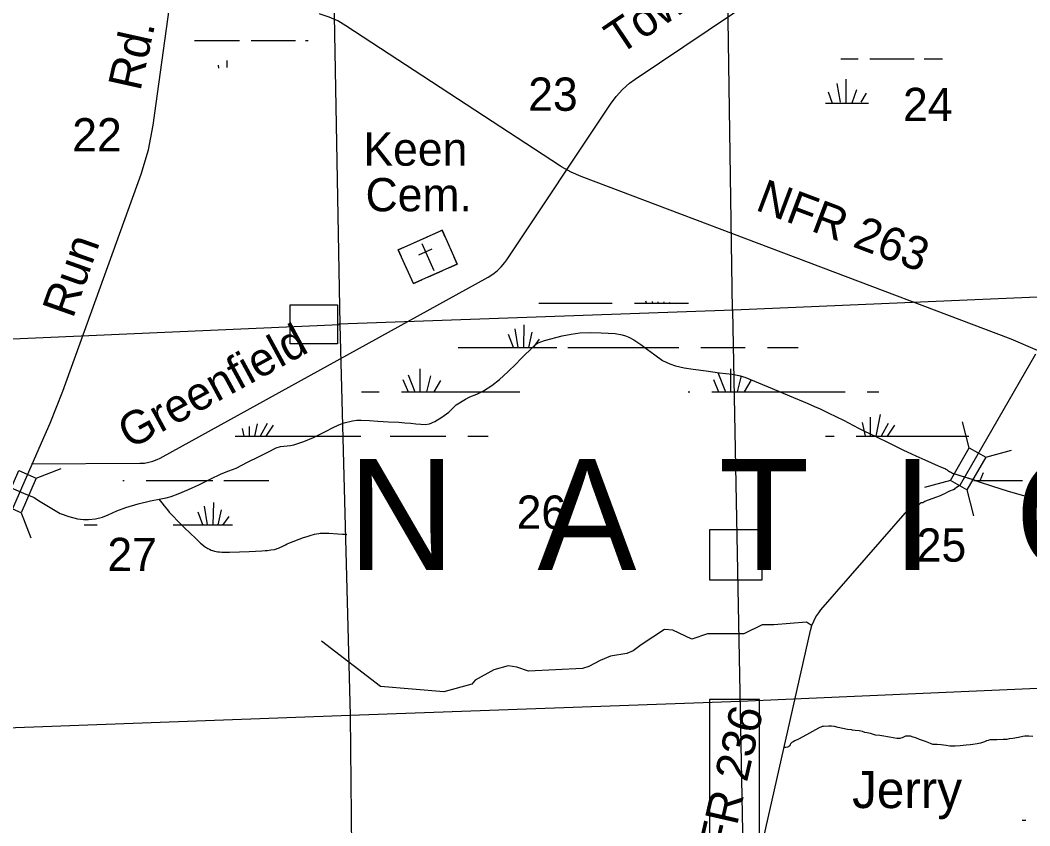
# Model space of a CAD drawing. Extents: x 2480962 to 2688785, y 277103 to 599240.
# Drawn here: x 2566050 to 2579703, y 469297 to 480188 of the extents above; entities that cross this region are included whole.
import ezdxf

# ---------------------------------------------------------------- set-up
doc = ezdxf.new("R2010")
doc.units = 0
for name, color, linetype in [('Bridges', 7, 'Continuous'), ('Culture', 7, 'Continuous'), ('Culture Text', 7, 'Continuous'), ('Level 31', 7, 'Continuous'), ('Level 44', 7, 'Continuous'), ('Local Roads Improved', 7, 'Continuous'), ('Local Roads Related Text', 7, 'Continuous'), ('Narrow River Creek and Branch and Slough', 7, 'Continuous'), ('Section Lines', 7, 'Continuous'), ('Section Numbers', 7, 'Continuous'), ('Swamps', 7, 'Continuous'), ('Swamps Text', 7, 'Continuous')]:
    doc.layers.add(name, color=color, linetype=linetype)

msp = doc.modelspace()

# ---------------------------------------------------------------- linework, layer by layer
at = {"layer": 'Bridges'}
for p, q in [((2578884.924, 474408.654), (2578791.744, 474758.496)), ((2579106.436, 474280.324), (2579456.278, 474373.504)), ((2566267.323, 473996.969), (2566604.533, 474128.731)), ((2566267.323, 473996.969), (2566604.533, 474128.731)), ((2578628.263, 473965.632), (2578278.421, 473872.451)), ((2578849.775, 473837.301), (2578942.955, 473487.459)), ((2566061.875, 473527.997), (2566193.637, 473190.786)), ((2566061.875, 473527.997), (2566193.637, 473190.786))]:
    msp.add_line(p, q, dxfattribs=at)
for points in [[(2578628.263, 473965.632), (2578884.924, 474408.654), (2579106.436, 474280.324), (2578849.775, 473837.301)], [(2565827.388, 473630.72), (2566032.836, 474099.693), (2566267.323, 473996.969), (2566061.875, 473527.997)], [(2565827.388, 473630.72), (2566032.836, 474099.693), (2566267.323, 473996.969), (2566061.875, 473527.997)]]:
    msp.add_lwpolyline(points, close=True, dxfattribs=at)
at = {"layer": 'Culture'}
for p, q in [((2571757.271, 477347.73), (2571643.057, 477296.935)), ((2571797.907, 477256.359), (2571757.271, 477347.73)), ((2571551.686, 477256.299), (2571368.943, 477175.026)), ((2571480.633, 477169.977), (2571643.178, 476804.492)), ((2571838.543, 477164.988), (2571879.18, 477073.617)), ((2571277.572, 477134.39), (2571163.358, 477083.594)), ((2571163.358, 477083.594), (2571203.994, 476992.223)), ((2571440.057, 477015.126), (2571622.799, 477096.399)), ((2571244.631, 476900.852), (2571285.267, 476809.481)), ((2571846.238, 476840.079), (2571960.452, 476890.875)), ((2571960.452, 476890.875), (2571919.816, 476982.246)), ((2571572.125, 476718.17), (2571754.867, 476799.443)), ((2571325.904, 476718.109), (2571366.54, 476626.738)), ((2571366.54, 476626.738), (2571480.754, 476677.534))]:
    msp.add_line(p, q, dxfattribs=at)
msp.add_lwpolyline([(2571163.358, 477083.594), (2571757.271, 477347.73), (2571960.452, 476890.875), (2571366.54, 476626.738)], close=True, dxfattribs=at)
at = {"layer": 'Level 31'}
for points in [[(2569701.149, 476340.613), (2570339.513, 476340.613), (2570339.513, 475814.671), (2569701.149, 475814.671)], [(2575371.318, 472621.454), (2576084.783, 472621.454), (2576084.783, 473297.665), (2575371.318, 473297.665)], [(2575371.318, 469165.266), (2576047.232, 469165.266), (2576047.232, 471006.062), (2575371.318, 471006.062)]]:
    msp.add_lwpolyline(points, close=True, dxfattribs=at)
at = {"layer": 'Local Roads Improved'}
for p, q in [((2567849.35, 478769.54), (2568175.829, 481129.318)), ((2574366.992, 479390.709), (2576586.243, 480884.573)), ((2573357.524, 478214.941), (2570455.704, 480113.999)), ((2572630.502, 476946.563), (2574032.074, 479053.922)), ((2566625.809, 475171.115), (2567685.895, 478107.283)), ((2579450.115, 475876.863), (2573634.678, 478074.356)), ((2567941.58, 474268.85), (2572378.019, 476714.244)), ((2579808.149, 475722.592), (2579450.115, 475876.863)), ((2578764.292, 473908.77), (2579785.815, 475675.417)), ((2566453.372, 474739.071), (2566625.809, 475171.115)), ((2566336.794, 474473.051), (2566453.372, 474739.071)), ((2564737.654, 470823.938), (2566336.794, 474473.051)), ((2566201.368, 474191.077), (2567669.661, 474198.171)), ((2578284.842, 473684.661), (2578444.792, 473744.932)), ((2576877.997, 472214.671), (2578082.06, 473594.25)), ((2575868.854, 468101.264), (2576737.874, 471938.91))]:
    msp.add_line(p, q, dxfattribs=at)
for points in [[(2570455.704, 480113.999), (2570345.647, 480178.059), (2570229.497, 480230.265), (2570108.526, 480270.043), (2570099.446, 480272.473)], [(2574032.074, 479053.922), (2574108.337, 479156.509), (2574194.906, 479250.562), (2574290.832, 479335.051), (2574366.992, 479390.709)], [(2567685.895, 478107.283), (2567785.111, 478434.835), (2567849.35, 478769.54)], [(2573634.678, 478074.356), (2573498.976, 478133.614), (2573370.211, 478206.734), (2573357.524, 478214.941)], [(2572378.019, 476714.244), (2572442.162, 476754.112), (2572501.785, 476800.467), (2572556.237, 476852.802), (2572604.921, 476910.541), (2572630.502, 476946.563)], [(2567669.661, 474198.171), (2567729.12, 474201.575), (2567787.899, 474211.175), (2567845.352, 474226.868), (2567900.849, 474248.48), (2567941.58, 474268.85)], [(2578444.792, 473744.932), (2578493.472, 473763.477), (2578533.268, 473781.271), (2578552.048, 473787.758), (2578603.438, 473814.138), (2578620.458, 473824.39), (2578669.648, 473844.611), (2578692.829, 473858.519), (2578694.728, 473860.557), (2578709.055, 473870.11), (2578764.292, 473908.77)], [(2578082.06, 473594.25), (2578099.394, 473584.983), (2578117.939, 473601.21), (2578138.802, 473612.8), (2578173.952, 473631.86), (2578210.663, 473642.936), (2578233.844, 473666.117), (2578257.025, 473668.435), (2578284.842, 473684.661)], [(2576737.874, 471938.91), (2576755.826, 472002.522), (2576780.329, 472063.909), (2576811.114, 472122.399), (2576847.844, 472177.351), (2576877.997, 472214.671)], [(2576749.328, 472004.078), (2576684.667, 472050.264), (2576241.281, 472013.315), (2576084.248, 472013.315), (2575834.843, 471893.231), (2575548.489, 471893.231), (2575345.27, 471893.231), (2575132.814, 471819.333), (2574874.172, 471939.417), (2574763.325, 471948.654), (2574449.26, 471745.435), (2574338.413, 471662.3), (2574255.278, 471625.351), (2574033.585, 471588.403), (2573895.026, 471532.979), (2573737.994, 471449.844), (2573654.859, 471422.133), (2572925.118, 471385.184), (2572768.085, 471440.607), (2572648.001, 471459.081), (2572454.02, 471403.658), (2572204.615, 471265.1), (2572158.429, 471209.676), (2571779.703, 471108.067), (2570920.641, 471181.965), (2570126.24, 471791.621)], [(2579745.339, 470505.332), (2579690.433, 470507.528), (2579659.685, 470506.979), (2579633.33, 470506.979), (2579606.426, 470503.136), (2579548.225, 470492.155), (2579471.905, 470478.428), (2579425.234, 470470.192), (2579391.192, 470465.25), (2579340.678, 470462.505), (2579257.77, 470459.76), (2579186.391, 470458.662), (2579161.683, 470457.014), (2579138.622, 470451.524), (2579119.405, 470444.935), (2579091.403, 470432.856), (2579064.499, 470422.423), (2579035.398, 470415.834), (2578990.924, 470404.853), (2578933.272, 470393.872), (2578902.524, 470389.479), (2578841.578, 470384.538), (2578760.866, 470377.4), (2578695.527, 470373.007), (2578647.209, 470371.36), (2578623.05, 470374.106), (2578571.438, 470380.145), (2578535.749, 470388.381), (2578503.354, 470391.127), (2578448.448, 470393.872), (2578412.758, 470393.872), (2578393.541, 470397.166), (2578359.499, 470409.795), (2578291.964, 470435.052), (2578210.702, 470464.701), (2578161.286, 470484.468), (2578127.244, 470497.096), (2578089.359, 470508.077), (2578056.964, 470508.627), (2578046.532, 470509.725), (2578023.471, 470506.979), (2578010.843, 470503.136), (2578002.058, 470500.94), (2577976.801, 470485.566), (2577960.878, 470479.526), (2577943.857, 470475.134), (2577928.483, 470475.134), (2577903.226, 470478.428), (2577807.139, 470494.351), (2577700.072, 470511.372), (2577672.619, 470515.215), (2577615.516, 470522.902), (2577577.63, 470533.334), (2577546.883, 470542.669), (2577524.92, 470548.159), (2577501.31, 470552.552), (2577472.21, 470558.591), (2577440.913, 470571.769), (2577393.693, 470578.907), (2577342.63, 470586.045), (2577306.392, 470591.535), (2577289.371, 470592.633), (2577237.21, 470599.771), (2577172.42, 470612.949), (2577112.572, 470626.676), (2577060.96, 470638.206), (2577020.878, 470644.246), (2576984.64, 470644.246), (2576914.909, 470640.951), (2576893.495, 470637.108), (2576843.53, 470616.792), (2576683.203, 470528.393), (2576575.586, 470467.996), (2576526.72, 470445.484), (2576502.561, 470432.856), (2576486.089, 470421.874), (2576473.46, 470410.893), (2576468.519, 470404.304), (2576463.577, 470393.872), (2576455.89, 470379.047), (2576444.909, 470367.517), (2576437.771, 470362.026), (2576424.593, 470359.83), (2576402.082, 470355.986), (2576381.766, 470353.241), (2576377.923, 470353.241)]]:
    msp.add_lwpolyline(points, dxfattribs=at)
at = {"layer": 'Narrow River Creek and Branch and Slough'}
for points in [[(2566094.812, 473793.41), (2566238.84, 473733.663), (2566297.005, 473696.768), (2566408.727, 473627.087), (2566521.257, 473558.132), (2566592.899, 473520.108), (2566706.89, 473476.826), (2566824.31, 473447.239), (2566908.165, 473436.347), (2566972.422, 473435.541), (2567068.739, 473445.693), (2567162.138, 473468.881), (2567241.807, 473499.937), (2567358.029, 473554.555), (2567476.985, 473600.956), (2567644.792, 473647.898), (2567813.668, 473691.187), (2567953.806, 473717.326), (2568023.863, 473730.479), (2568092.77, 473748.763), (2568188.183, 473783.302), (2568327.629, 473843.612), (2568465.286, 473908.217), (2568617.125, 473982.61), (2568769.303, 474055.939), (2568869.459, 474093.712), (2568968.812, 474133.255), (2569126.095, 474212.315), (2569283.218, 474291.711), (2569398.336, 474349.428), (2569513.807, 474406.504), (2569570.537, 474424.361), (2569661.332, 474433.178), (2569706.839, 474437.756), (2569750.912, 474447.525), (2569885.922, 474494.194), (2570018.743, 474547.126), (2570187.654, 474632.318), (2570271.69, 474676.723), (2570359.387, 474716.588), (2570432.973, 474743.551), (2570545.351, 474772.199), (2570602.258, 474779.115), (2570659.532, 474779.803), (2570773.247, 474774.081), (2570886.953, 474767.881), (2571029.771, 474759.998), (2571172.57, 474751.683), (2571251.984, 474745.571), (2571331.316, 474738.581), (2571400.136, 474731.984), (2571468.93, 474725.115), (2571527.041, 474722.351), (2571585.061, 474732.39), (2571656.785, 474763.607), (2571753.779, 474823.365), (2571846.641, 474889.937), (2571945.591, 474988.914), (2572070.977, 475062.676), (2572130.674, 475094.669), (2572225.359, 475133.566), (2572317.414, 475177.741), (2572428.641, 475247.978), (2572531.537, 475329.194), (2572644.054, 475436.043), (2572755.169, 475544.141), (2572814.96, 475603.212), (2572874.732, 475662.303), (2572946.663, 475732.769), (2573020.357, 475802.022), (2573047.091, 475821.381), (2573092.673, 475841.625), (2573140.978, 475856.872), (2573378.933, 475921.384), (2573498.844, 475944.767), (2573620.117, 475960.108), (2573762.731, 475964.944), (2573905.471, 475959.738), (2574095.935, 475950.491), (2574189.918, 475935.223), (2574236.115, 475921.653), (2574281.6, 475902.877), (2574349.308, 475865.968), (2574442.162, 475803.544), (2574532.706, 475738.316), (2574632.39, 475661.849), (2574736.005, 475588.764), (2574834.264, 475541.636), (2574911.227, 475516.116), (2575029.958, 475488.944), (2575150.17, 475469.227), (2575327.632, 475445.925), (2575504.991, 475422.554), (2575679.763, 475400.896), (2575766.041, 475385.51), (2575849.512, 475359.872), (2576033.507, 475284.505), (2576216.662, 475207.862), (2576453.521, 475109.171), (2576690.259, 475010.184)], [(2576690.259, 475010.184), (2576791.121, 474966.693), (2576866.263, 474932.922), (2576978.286, 474880.723), (2577089.633, 474827.062), (2577181.94, 474780.514), (2577319.272, 474708.508), (2577388.086, 474672.814), (2577457.399, 474638.12), (2577627.831, 474556.561), (2577798.312, 474475.103), (2577859.559, 474444.424), (2577950.974, 474397.453), (2577996.96, 474374.549), (2578043.431, 474352.658), (2578163.155, 474299.161), (2578283.002, 474245.951), (2578373.504, 474205.272), (2578464.024, 474164.624), (2578486.296, 474154.829), (2578519.878, 474140.543), (2578553.582, 474126.517)], [(2565706.044, 473961.034), (2566094.475, 473793.599), (2566094.815, 473793.408)], [(2578937.065, 473976.604), (2578971.725, 473964.198), (2579006.559, 473952.299), (2579200.275, 473888.972), (2579394.4, 473827.032), (2579534.652, 473784.558), (2579746.181, 473724.636)], [(2567925.251, 473714.206), (2567965.229, 473662.157), (2567995.818, 473623.646), (2568042.845, 473566.821), (2568066.936, 473538.871), (2568091.452, 473511.253), (2568123.082, 473476.861), (2568171.473, 473426.269), (2568220.528, 473376.257), (2568270.736, 473326.183), (2568347.216, 473252.42), (2568424.619, 473179.222), (2568471.937, 473134.737), (2568489.929, 473118.488), (2568505.954, 473104.629), (2568534.915, 473081.455), (2568557.65, 473065.214), (2568575.413, 473053.81), (2568589.193, 473045.75), (2568610.69, 473034.537), (2568633.288, 473024.485), (2568648.678, 473018.657), (2568663.135, 473013.935), (2568676.712, 473010.117), (2568702.227, 473004.406), (2568724.606, 473000.792), (2568744.224, 472998.55), (2568778.621, 472996.33), (2568804.463, 472995.78), (2568843.271, 472996.125), (2568882.103, 472997.099), (2569014.13, 473001.193), (2569146.15, 473006.918), (2569318.008, 473014.538), (2569360.899, 473017.47), (2569393.031, 473020.347), (2569441.156, 473026.081), (2569489.173, 473033.928), (2569502.113, 473036.752), (2569514.031, 473040.002), (2569525.035, 473043.523), (2569545.298, 473051.18), (2569562.711, 473058.785), (2569592.728, 473073.424), (2569637.508, 473096.232), (2569660.189, 473106.912), (2569683.311, 473116.43), (2569882.534, 473192.71), (2569932.872, 473210.097), (2569970.986, 473222.054), (2570028.91, 473237.73), (2570058.28, 473244.354), (2570087.964, 473250.049), (2570105.089, 473252.525), (2570120.098, 473253.941), (2570133.246, 473254.684), (2570156.274, 473255.071), (2570173.551, 473254.773), (2570199.453, 473253.732), (2570225.314, 473252.411), (2570347.052, 473246.075), (2570407.89, 473241.669), (2570438.289, 473238.845), (2570468.67, 473235.487)]]:
    msp.add_lwpolyline(points, dxfattribs=at)
at = {"layer": 'Section Lines'}
for p, q in [((2575681.951, 476268.875), (2575602.135, 481582.683)), ((2570275.635, 481356.304), (2570373.284, 476068.279)), ((2581068.249, 476496.757), (2575694.407, 476267.163)), ((2575694.407, 476267.163), (2570358.385, 476078.565)), ((2575887.327, 465815.591), (2575686.701, 476266.875)), ((2570373.283, 476068.358), (2565094.939, 475839.379)), ((2570373.284, 476068.279), (2570510.949, 470794.282)), ((2575788.156, 470981.732), (2581144.363, 471216.613)), ((2570510.949, 470794.282), (2575788.156, 470981.731)), ((2565158.023, 470593.499), (2570510.949, 470794.282)), ((2570511.042, 470785.657), (2570566.326, 465677.44))]:
    msp.add_line(p, q, dxfattribs=at)
at = {"layer": 'Swamps'}
for p, q in [((2568406.479, 479915.717), (2569015.705, 479915.727)), ((2569171.561, 479913.112), (2569771.559, 479913.121)), ((2577538.48, 479664.055), (2578138.479, 479664.064)), ((2577212.965, 479392.889), (2577212.968, 479066.669)), ((2577092.143, 479332.477), (2577140.475, 479078.75)), ((2577357.953, 479247.905), (2577297.544, 479066.671)), ((2577490.858, 479199.578), (2577418.367, 479078.755)), ((2572861.277, 475763.757), (2572867.004, 476067.47)), ((2572720.793, 475764.723), (2572654.723, 475937.516)), ((2572783.115, 475763.801), (2572743.721, 476017.035)), ((2572928.376, 475763.549), (2572971.26, 475969.4)), ((2572990.572, 475763.242), (2573074.349, 475876.943)), ((2572555.114, 475763.733), (2573305.112, 475763.746)), ((2573455.111, 475763.748), (2574955.107, 475763.772)), ((2575255.106, 475763.777), (2575855.104, 475763.787)), ((2571453.78, 475474.72), (2571453.784, 475163.717)), ((2575484.616, 475426.457), (2575587.637, 475163.785)), ((2575653.767, 475474.789), (2575653.771, 475163.786)), ((2571224.219, 475329.73), (2571295.032, 475163.715)), ((2571598.768, 475378.065), (2571545.159, 475163.618)), ((2571731.673, 475317.656), (2571641.955, 475163.849)), ((2575424.207, 475329.798), (2575495.019, 475163.783)), ((2575798.755, 475378.133), (2575745.146, 475163.686)), ((2575931.66, 475317.725), (2575841.942, 475163.918)), ((2571205.126, 475163.713), (2572555.121, 475163.735)), ((2575405.113, 475163.782), (2576755.109, 475163.804)), ((2576755.109, 475163.804), (2577205.107, 475163.811)), ((2577678.961, 474858.628), (2577620.023, 474563.925)), ((2569387.728, 474737.671), (2569293.722, 474563.084)), ((2569472.304, 474713.507), (2569372.986, 474564.527)), ((2577437.317, 474749.884), (2577474.528, 474563.839)), ((2577546.056, 474822.38), (2577546.06, 474563.819)), ((2577787.702, 474737.808), (2577693.696, 474563.221)), ((2577872.278, 474713.644), (2577772.96, 474564.664)), ((2568955.14, 474563.678), (2570655.135, 474563.706)), ((2571055.134, 474563.713), (2571805.131, 474563.725)), ((2577355.114, 474563.815), (2578880.023, 474563.84)), ((2579029.907, 473963.977), (2579078.791, 474072.609)), ((2567755.151, 473963.661), (2568355.15, 473963.67)), ((2568355.15, 473963.67), (2568655.149, 473963.675)), ((2568583.158, 473363.74), (2568543.764, 473616.974)), ((2568661.32, 473363.696), (2568667.047, 473667.409)), ((2568520.837, 473364.662), (2568454.766, 473537.455)), ((2568728.419, 473363.488), (2568771.303, 473569.339)), ((2568790.615, 473363.181), (2568874.392, 473476.882))]:
    msp.add_line(p, q, dxfattribs=at)
for points in [[(2569906.475, 479915.742), (2569945.816, 479915.742)], [(2568846.045, 479641.946), (2568846.046, 479547.21)], [(2577147.387, 479666.666), (2577382.625, 479666.67)], [(2578273.394, 479666.685), (2578520.948, 479666.689)], [(2568725.223, 479581.533), (2568732.963, 479540.906)], [(2576974.679, 479218.809), (2577031.735, 479066.666)], [(2576941.652, 479066.665), (2577522.964, 479066.674)], [(2573065.495, 476363.74), (2574055.102, 476363.756)], [(2574355.101, 476363.761), (2575086.39, 476363.773)], [(2574520.536, 476363.934), (2574510.915, 476389.184)], [(2574605.609, 476363.847), (2574601.731, 476385.175)], [(2574676.609, 476363.798), (2574677.592, 476381.824)], [(2574753.295, 476363.977), (2574757.387, 476378.3)], [(2574829.891, 476363.9), (2574834.832, 476374.881)], [(2571974.437, 475763.724), (2572555.114, 475763.733)], [(2576155.103, 475763.792), (2576572.353, 475763.799)], [(2571298.184, 475391.826), (2571387.65, 475163.716)], [(2570664.007, 475163.704), (2570905.127, 475163.708)], [(2572555.121, 475163.735), (2572807.125, 475163.739)], [(2575083.476, 475163.776), (2575105.114, 475163.777)], [(2577505.106, 475163.816), (2577660.378, 475163.818)], [(2569253.286, 474729.978), (2569220.049, 474563.788)], [(2569053.577, 474668.578), (2569074.554, 474563.702)], [(2569146.084, 474697.019), (2569146.085, 474563.682)], [(2572105.13, 474563.73), (2572380.505, 474563.734)], [(2576939.007, 474563.809), (2577055.115, 474563.811)], [(2578553.582, 474126.517), (2578557.495, 474124.574), (2578564.219, 474121.019), (2578569.171, 474118.229), (2578576.478, 474113.852), (2578583.672, 474109.259), (2578587.465, 474106.621), (2578590.687, 474104.179), (2578596.189, 474099.72), (2578604.385, 474092.972), (2578608.585, 474089.754), (2578610.736, 474088.221), (2578612.931, 474086.752), (2578615.596, 474085.104), (2578620.739, 474082.262), (2578625.361, 474079.98), (2578641.919, 474072.618), (2578646.033, 474070.721), (2578652.091, 474067.669), (2578655.047, 474066.013), (2578657.943, 474064.247), (2578659.123, 474063.478), (2578936.12, 473977.297), (2578937.606, 473976.207), (2578663.731, 474060.149), (2578665.352, 474058.846), (2578666.946, 474057.495)], [(2567438.542, 473963.655), (2567455.152, 473963.656)], [(2568805.148, 473963.678), (2569411.112, 473963.688)], [(2578945.834, 473963.843), (2579605.114, 473963.854)], [(2566914.931, 473363.649), (2567092.497, 473363.652)], [(2568118.309, 473363.668), (2568355.157, 473363.672)], [(2568355.157, 473363.672), (2568921.675, 473363.682)], [(2579598.755, 469374.69), (2579650.459, 469374.691)]]:
    msp.add_lwpolyline(points, dxfattribs=at)

# ---------------------------------------------------------------- texts
at = {"layer": 'Culture Text'}
for s, rotation, p in [('Keen', 0.0515306, (2570691.629, 478220.661)), ('Cem.', 0.0515333, (2570720.527, 477604.212))]:
    msp.add_text(s, height=450, rotation=rotation, dxfattribs=at).set_placement(p)
at = {"layer": 'Level 44'}
msp.add_text('N  A  T  I  O  N  A  L', height=1500, rotation=0.0009361, dxfattribs=at).set_placement((2570481.985, 472756.068))
at = {"layer": 'Local Roads Related Text'}
for s, rotation, p in [('Tower', 33.8505472, (2574152.78, 479709.539)), ('Rd.', 77.4877583, (2567674.266, 479218.643)), ('NFR 263', 339.3604278, (2575977.044, 477627.488)), ('Run', 70.4877583, (2566762.651, 476143.986)), ('Greenfield', 28.5554833, (2567533.957, 474381.854)), ('NFR 236', 77.10725, (2575564.088, 468507.068))]:
    msp.add_text(s, height=450, rotation=rotation, dxfattribs=at).set_placement(p)
at = {"layer": 'Section Numbers'}
for s, rotation, p in [('23', 359.979425, (2572919.615, 478963.399)), ('24', 359.979425, (2577988.079, 478823.727)), ('22', 359.979425, (2566753.848, 478413.712)), ('26', 359.9794333, (2572763.395, 473312.268)), ('27', 359.9794333, (2567229.617, 472739.965)), ('25', 359.9794333, (2578173.583, 472867.888))]:
    msp.add_text(s, height=450, rotation=rotation, dxfattribs=at).set_placement(p)
at = {"layer": 'Swamps Text'}
msp.add_text('Jerry', height=500, rotation=359.9080028, dxfattribs=at).set_placement((2577300.031, 469536.861))

doc.saveas('drawing.dxf')
